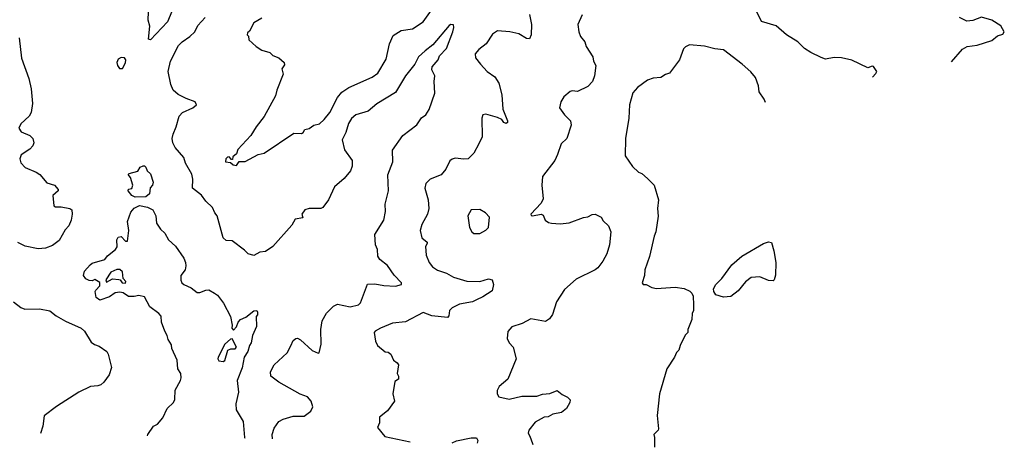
# Model space of a CAD drawing. Extents: x 1678431 to 1860718, y 384618 to 522882.
# Tile 344 of 473: x 1788279 to 1795031, y 384618 to 387549. Entities that reach past the tile are written whole.
import ezdxf

# ---------------------------------------------------------------- set-up
doc = ezdxf.new("R2010")
doc.units = 0

msp = doc.modelspace()

# ---------------------------------------------------------------- linework, layer by layer
at = {"layer": '0CON10XD'}
for points in [[(1789322.1, 387605), (1789292.7, 387535), (1789175, 387410), (1789162.5, 387415), (1789172, 387505), (1789160.8, 387545), (1789162.3, 387602.3)], [(1789940.5, 387559.5), (1789885, 387527.5), (1789855, 387470), (1789841.7, 387458.3), (1789840, 387445), (1789847, 387437), (1789850.7, 387410.7), (1789900, 387365), (1789940.5, 387340.5), (1789993.6, 387323.6), (1790013.9, 387303.9), (1790055, 387286.7), (1790092.5, 387255), (1790095, 387240), (1790077, 387213), (1790086, 387175), (1790041.2, 387065), (1790032.7, 387027.3), (1789956.2, 386885), (1789900, 386815), (1789863.9, 386756.1), (1789775, 386660), (1789765, 386630), (1789741.7, 386608.3), (1789738.3, 386591.7), (1789731.7, 386591.7), (1789715, 386610), (1789705, 386607.5), (1789692.5, 386595), (1789690, 386575), (1789725, 386570), (1789743.3, 386553.3), (1789765, 386550), (1789783, 386577), (1789825, 386577.5), (1789914.1, 386625.9), (1789955, 386633.3), (1790158.8, 386771.2), (1790210.5, 386769.5), (1790222.5, 386775), (1790235, 386796.7), (1790265, 386803.3), (1790295, 386825.8), (1790335, 386835.8), (1790368, 386865), (1790406.1, 386913.9), (1790457.3, 387015), (1790487.1, 387052.9), (1790535, 387084.5), (1790695.9, 387154.1), (1790735, 387182.9), (1790791.2, 387278.8), (1790815.4, 387384.6), (1790840.4, 387439.6), (1790894.3, 387475.7), (1790973.7, 387486.3), (1791045, 387533.6), (1791102.1, 387615)], [(1794128.2, 387154.4), (1794150.3, 387179.7), (1794156.5, 387195), (1794135, 387227.1), (1794125, 387230), (1794095, 387220), (1793985, 387272), (1793915, 387288), (1793865, 387288.8), (1793805, 387278.8), (1793775, 387290), (1793705, 387323.3), (1793661.7, 387351.7), (1793615, 387396.7), (1793537.5, 387445), (1793466.1, 387506.1), (1793365, 387537.5), (1793335, 387603.3)], [(1790013.5, 384677.2), (1790011.3, 384705), (1790025, 384749.2), (1790055.3, 384794.7), (1790085, 384811.8), (1790155, 384830.9), (1790228.9, 384831.1), (1790275, 384866.2), (1790290, 384895), (1790278.8, 384935), (1790253, 384963), (1790203.2, 384983.2), (1790055.6, 385065.6), (1790002, 385105), (1789999.4, 385135), (1790025, 385184), (1790114.3, 385265.7), (1790137.3, 385312.7), (1790155, 385351.2), (1790173.3, 385365), (1790185, 385365.6), (1790205, 385355.7), (1790285, 385281.9), (1790325, 385263.3), (1790333.3, 385266.7), (1790345.5, 385325.5), (1790344.4, 385425), (1790354.3, 385485), (1790382.4, 385537.6), (1790430, 385585), (1790458.3, 385598.3), (1790545, 385581.9), (1790603.3, 385595), (1790615, 385607.5), (1790665, 385735.8), (1790715, 385738.9), (1790775, 385727.5), (1790855, 385722.9), (1790897.5, 385735), (1790896.2, 385745), (1790847.2, 385797.2), (1790800.8, 385865), (1790749.2, 385905), (1790735, 385927.5), (1790732.2, 385975), (1790720, 386005), (1790714.4, 386075.6), (1790776.5, 386175), (1790788.2, 386235), (1790784.6, 386285.4), (1790809.1, 386375), (1790804.5, 386485), (1790838.5, 386575), (1790835.6, 386655), (1790905.8, 386755), (1791002.6, 386827.4), (1791035, 386876), (1791065, 386898), (1791086.7, 386933.3), (1791126.7, 387045), (1791122, 387125), (1791125.8, 387165), (1791104.3, 387204.3), (1791107.1, 387225), (1791148.8, 387275), (1791157.7, 387302.3), (1791205, 387352), (1791250, 387465), (1791256.4, 387496.4), (1791253.3, 387513.3), (1791236, 387516), (1791225, 387510), (1791112.3, 387377.7), (1791060, 387335), (1791014.5, 387295), (1790988.5, 387245), (1790924.5, 387165), (1790855, 387051.1), (1790727.9, 386972.1), (1790668.1, 386921.9), (1790585, 386896.7), (1790555, 386870.8), (1790533.2, 386836.8), (1790514.7, 386775), (1790490.4, 386725), (1790506.9, 386656.9), (1790559.1, 386585), (1790559.6, 386545), (1790547.5, 386512.5), (1790505, 386460), (1790437, 386403), (1790397.5, 386315), (1790358.3, 386261.7), (1790345, 386254.6), (1790265, 386254.5), (1790233.6, 386246.4), (1790213.9, 386216.1), (1790220, 386190), (1790167.9, 386182.1), (1790145, 386141.2), (1790015, 385993.8), (1789965, 385961.2), (1789925, 385956.2), (1789885, 385932), (1789845, 385944), (1789820.3, 385970.3), (1789735, 386033.8), (1789695, 386036.7), (1789675, 386053.3), (1789632.5, 386205), (1789616.2, 386225), (1789600.8, 386260.8), (1789555, 386305.8), (1789525, 386345.3), (1789463.3, 386395), (1789466.9, 386455), (1789460.3, 386490.3), (1789415.8, 386565), (1789405, 386603.8), (1789345, 386672.5), (1789329.5, 386705), (1789325.5, 386735), (1789330.4, 386765), (1789351.5, 386815), (1789371.9, 386888.1), (1789395, 386912.5), (1789466.2, 386945), (1789491.2, 386965), (1789483.3, 386985), (1789420.3, 387009.7), (1789365, 387036.5), (1789332.5, 387065), (1789314.5, 387105), (1789297.5, 387195), (1789312.9, 387265), (1789368.8, 387371.2), (1789392.4, 387397.6), (1789445, 387432.7), (1789479.4, 387465), (1789501, 387509), (1789550.8, 387565)], [(1791775.6, 387585), (1791788, 387515), (1791786, 387445), (1791775, 387417.5), (1791755, 387421.2), (1791701.7, 387451.7), (1791640, 387465), (1791555, 387472.9), (1791520.3, 387449.7), (1791477, 387383), (1791427.5, 387345), (1791402.5, 387315), (1791405, 387287.5), (1791438, 387245), (1791485, 387192.9), (1791536.6, 387156.6), (1791564.3, 387115), (1791585.8, 387035), (1791592, 386935), (1791624.2, 386855), (1791623.8, 386845), (1791615, 386838), (1791600, 386845), (1791585, 386863.8), (1791555, 386878), (1791475, 386902), (1791455, 386896.7), (1791448.8, 386875), (1791450, 386745), (1791427.5, 386697.5), (1791393.3, 386635), (1791354.1, 386595.9), (1791325, 386592), (1791265, 386599.2), (1791245, 386593.8), (1791229.5, 386580.5), (1791202, 386525), (1791168.8, 386485), (1791094.5, 386455.5), (1791064.5, 386425.5), (1791057.5, 386395), (1791080, 386315), (1791084.1, 386254.1), (1791075.8, 386215), (1791035.8, 386145), (1791025.8, 386105), (1791035.7, 386055), (1791073.3, 386025), (1791074.3, 386015), (1791060.8, 385995), (1791067.5, 385935), (1791087.5, 385885), (1791110, 385855), (1791145, 385833.3), (1791205, 385812.5), (1791253.8, 385785), (1791345, 385756.5), (1791435, 385755.6), (1791495, 385773.8), (1791520, 385765), (1791528.8, 385735), (1791518.3, 385691.7), (1791455, 385648.9), (1791411.8, 385628.2), (1791385, 385615.5), (1791295, 385598.2), (1791243.8, 385575), (1791225.8, 385555), (1791221.2, 385518.8), (1791212.5, 385507.5), (1791105, 385518.2), (1791045, 385542), (1790925, 385478.6), (1790835, 385469.2), (1790753.3, 385435), (1790716.7, 385415), (1790710, 385405), (1790718.8, 385345), (1790732.5, 385315), (1790785, 385273.3), (1790805, 385270), (1790825, 385256.2), (1790842.5, 385215), (1790868, 385198), (1790876.4, 385183.6), (1790867.5, 385125), (1790876.4, 385106.4), (1790876.7, 385085), (1790851.2, 385068.8), (1790836.7, 384985), (1790848.8, 384935), (1790801.7, 384868.3), (1790746.7, 384825), (1790747.5, 384785), (1790733, 384753), (1790782.3, 384692.3), (1790957, 384655.9)], [(1792136.8, 387583.2), (1792106.2, 387515), (1792112.5, 387465), (1792125, 387433.3), (1792155, 387397.5), (1792163.3, 387365), (1792210, 387295), (1792213.8, 387265), (1792230, 387235), (1792221.2, 387165), (1792206.2, 387125), (1792175, 387091.2), (1792105, 387056.9), (1792068, 387062), (1792053, 387057), (1792010.5, 387019.5), (1791990, 386985), (1791981.2, 386945), (1792015, 386896.7), (1792056.7, 386855), (1792060, 386825), (1792030, 386735), (1791991.7, 386698.3), (1791966.2, 386625), (1791948.8, 386585), (1791863.3, 386475), (1791860, 386415), (1791868.3, 386321.7), (1791855, 386291.2), (1791783.3, 386215), (1791787, 386207), (1791795, 386204), (1791856.1, 386216.1), (1791868.3, 386208.3), (1791882.5, 386175), (1791905, 386160), (1791925, 386153.3), (1791985, 386150.8), (1792046.1, 386156.1), (1792145, 386192.5), (1792175, 386197.5), (1792205, 386214.3), (1792225.9, 386215.9), (1792266.7, 386195), (1792280, 386170), (1792315.8, 386135.8), (1792332, 386095), (1792324.2, 386005), (1792305.5, 385944.5), (1792278, 385895), (1792242.7, 385847.3), (1792225.8, 385834.2), (1792095, 385771.2), (1792015, 385698.8), (1791959.4, 385615), (1791931.7, 385528.3), (1791911.7, 385498.3), (1791885, 385481.4), (1791785, 385498.6), (1791725, 385465.8), (1791655, 385443.8), (1791627, 385413), (1791622.5, 385365), (1791636.7, 385335), (1791664, 385305), (1791682.9, 385225), (1791625.6, 385084.4), (1791567.5, 385035), (1791553, 385007), (1791553.3, 384985), (1791564.1, 384964.1), (1791635, 384948), (1791722.1, 384967.9), (1791825, 384969.4), (1791865, 384981.9), (1791915, 384987.5), (1791965, 385006.7), (1791999.3, 384979.3), (1792035, 384962.5), (1792053, 384943), (1792051.2, 384925), (1792028.8, 384885), (1791995, 384855.8), (1791934.3, 384845.7), (1791902.3, 384827.7), (1791875, 384824), (1791815, 384790), (1791770, 384735), (1791766.7, 384715), (1791777.5, 384695), (1791796.7, 384645), (1791798.2, 384637)], [(1794670, 387261), (1794745, 387348), (1794775.8, 387364.2), (1794845, 387374.5), (1794945, 387405.5), (1794985, 387437.5), (1795020.8, 387449.2), (1795031.2, 387465), (1795006.9, 387506.9), (1794945.9, 387545.9), (1794875, 387566), (1794815, 387543.8), (1794775, 387540), (1794723.9, 387563.9)], [(1788274.7, 387425), (1788291.2, 387285), (1788342, 387145), (1788358.2, 387075), (1788366.9, 386975), (1788357.3, 386912.7), (1788343.1, 386886.9), (1788286, 386835), (1788273.8, 386805), (1788289.5, 386779.5), (1788348.8, 386755), (1788368.8, 386735), (1788375.8, 386705), (1788368, 386685), (1788347.6, 386662.4), (1788287.9, 386622.1), (1788280.6, 386595), (1788286.8, 386566.8), (1788316, 386535), (1788391.2, 386505), (1788417.9, 386487.9), (1788465, 386430), (1788518, 386415), (1788543.3, 386385), (1788543.8, 386375), (1788506.7, 386345), (1788513.8, 386273.8), (1788525, 386266.7), (1788563.5, 386266.5), (1788622, 386255), (1788635.5, 386245), (1788638.2, 386215), (1788631.5, 386175), (1788615, 386136), (1788591.2, 386108.8), (1788549.4, 386035), (1788505, 386001.5), (1788455, 385983.5), (1788405, 385978.2), (1788317.4, 385997.4), (1788265, 386022.5)], [(1793393.1, 386982.1), (1793384.2, 387004.2), (1793351.1, 387055), (1793344.4, 387095.6), (1793325, 387152), (1793292.1, 387192.1), (1793234, 387245), (1793105, 387342.5), (1793045, 387349.2), (1792975, 387368.6), (1792873.1, 387376.9), (1792845, 387364), (1792831.1, 387348.9), (1792803.1, 387275), (1792735, 387182), (1792707, 387173), (1792675, 387152.9), (1792622.8, 387147.2), (1792584, 387135), (1792515, 387084.2), (1792482.6, 387047.4), (1792460.6, 386965), (1792455.7, 386875), (1792432.5, 386735), (1792432, 386615), (1792482.2, 386542.2), (1792522, 386505), (1792545, 386494), (1792585, 386460), (1792629.2, 386415), (1792659.2, 386315), (1792654, 386255), (1792657.1, 386202.9), (1792642.5, 386095), (1792630, 386065), (1792598, 385925), (1792566.2, 385835), (1792563.3, 385795), (1792547.5, 385745), (1792555, 385733.3), (1792575, 385733.3), (1792615, 385712.5), (1792646.4, 385706.4), (1792775, 385716.2), (1792835, 385707.5), (1792875, 385687.5), (1792887.5, 385675), (1792897.5, 385655), (1792900, 385595), (1792900, 385555), (1792890, 385535), (1792887.5, 385495), (1792860, 385425), (1792860, 385405), (1792843, 385387), (1792807.5, 385315), (1792800, 385285), (1792783, 385267), (1792770, 385235), (1792717.5, 385155), (1792666.7, 384985), (1792650, 384835), (1792660, 384745), (1792657.5, 384735), (1792627.5, 384705), (1792632.5, 384685), (1792631.3, 384618.2)], [(1788985, 387214.2), (1789005, 387253.3), (1789007.5, 387275), (1788996.9, 387286.9), (1788975, 387289.2), (1788955, 387278), (1788945.7, 387255), (1788950, 387235), (1788964, 387215), (1788985, 387214.2)], [(1789071.9, 386331.9), (1789048.8, 386345), (1789022.5, 386375), (1789025, 386387.5), (1789047.5, 386392.5), (1789054.4, 386415), (1789038.1, 386468.1), (1789023, 386487), (1789030, 386495), (1789088.3, 386511.7), (1789105, 386537.5), (1789125, 386547.5), (1789135, 386547.5), (1789145, 386537.5), (1789153.8, 386513.8), (1789175, 386492.5), (1789193.3, 386435), (1789190, 386415), (1789174, 386396), (1789170, 386355), (1789145, 386333.8), (1789071.9, 386331.9)], [(1789154.3, 384696.5), (1789157.5, 384705), (1789197, 384763), (1789223.9, 384776.1), (1789260.5, 384819.5), (1789290.8, 384885), (1789333.3, 384925), (1789343.3, 384945), (1789345, 385010), (1789381.2, 385075), (1789385.7, 385095), (1789383.9, 385123.9), (1789363.8, 385155), (1789358, 385215), (1789323.3, 385295), (1789319.5, 385319.5), (1789296, 385356), (1789289.2, 385385), (1789273.2, 385413.2), (1789251.4, 385475), (1789248, 385518), (1789234.2, 385535), (1789170.4, 385580.4), (1789135, 385650), (1789095, 385659.2), (1789065, 385650.8), (1789025, 385650.8), (1788987.9, 385677.9), (1788965, 385682), (1788934.2, 385675.8), (1788895, 385649.2), (1788827.5, 385627.5), (1788802.5, 385645), (1788797.5, 385685), (1788800, 385695), (1788827.5, 385725), (1788828.3, 385748.3), (1788795, 385767.5), (1788775, 385760), (1788755, 385762.5), (1788732.7, 385772.7), (1788716.2, 385795), (1788724.4, 385825.6), (1788762, 385868), (1788775, 385880), (1788862.5, 385905), (1788880.3, 385929.7), (1788936.2, 385975), (1788946.8, 385993.2), (1788945, 386040), (1788955, 386058.8), (1788975, 386063.3), (1789005, 386030), (1789018.3, 386031.7), (1789028.1, 386105), (1789018, 386165), (1789040.7, 386229.3), (1789062.8, 386257.2), (1789101.2, 386275), (1789156.2, 386265), (1789192, 386245), (1789212.5, 386205), (1789216.2, 386155), (1789244, 386114), (1789275, 386086.2), (1789299.7, 386039.7), (1789347.4, 385997.4), (1789405.4, 385915.4), (1789417.1, 385885), (1789418.7, 385861.3), (1789413.1, 385835), (1789384.4, 385795), (1789384.3, 385764.3), (1789391.2, 385745), (1789403.6, 385733.6), (1789455, 385712), (1789495, 385680), (1789515, 385679.2), (1789555, 385695.8), (1789575, 385697.5), (1789615, 385675.7), (1789635, 385660.8), (1789677.2, 385607.2), (1789725.5, 385515.5), (1789736.2, 385455), (1789733.9, 385433.9), (1789745, 385420), (1789766.1, 385443.9), (1789776.2, 385475), (1789793.8, 385495), (1789829.2, 385510.8), (1789885, 385553.3), (1789905, 385556.7), (1789910, 385545), (1789910, 385525), (1789900, 385515), (1789902.5, 385445), (1789875.5, 385384.5), (1789865.6, 385335), (1789854, 385315), (1789844, 385275), (1789819.2, 385235), (1789805, 385163.3), (1789770, 385075), (1789778.9, 384995), (1789760, 384915), (1789764.3, 384875), (1789812, 384795), (1789820.4, 384685), (1789821.8, 384681.5)], [(1791392.9, 386082.9), (1791435, 386084), (1791475, 386106.2), (1791493.8, 386125), (1791500, 386195), (1791472.5, 386225), (1791435, 386248.8), (1791375, 386246.7), (1791353.3, 386205), (1791363.8, 386125), (1791378.8, 386095), (1791392.9, 386082.9)], [(1793105, 385647.5), (1793053.6, 385663.6), (1793040, 385685), (1793037.5, 385705), (1793052.5, 385735), (1793093.9, 385776.1), (1793162.3, 385867.7), (1793231.7, 385928.3), (1793380, 386015), (1793415, 386027.5), (1793435, 386022.5), (1793451.2, 385965), (1793463.3, 385885), (1793462, 385798), (1793453, 385767), (1793445, 385760), (1793415, 385762.5), (1793355, 385787.5), (1793295, 385782.5), (1793257, 385753), (1793205, 385690), (1793155, 385652.5), (1793105, 385647.5)], [(1789005, 385742.5), (1789006, 385755), (1788987.5, 385775), (1788985, 385820), (1788965, 385837.5), (1788945, 385837.5), (1788905, 385818.8), (1788870, 385765), (1788875, 385750), (1788915, 385773.8), (1788958.8, 385768.8), (1788967, 385767), (1788982.5, 385745), (1789005, 385742.5)], [(1788235.8, 385615.8), (1788286, 385576), (1788315, 385564.4), (1788415, 385567.7), (1788485, 385552.9), (1788528.5, 385518.5), (1788592.3, 385482.3), (1788700.8, 385435), (1788722.2, 385415), (1788768.9, 385338.9), (1788792.8, 385322.8), (1788825, 385311.9), (1788875.7, 385275), (1788886.3, 385256.3), (1788908.1, 385165), (1788892, 385115), (1788855, 385063.8), (1788835, 385046.7), (1788815, 385038.8), (1788765, 385036), (1788685, 384996.9), (1788532.4, 384897.6), (1788446.7, 384833.3), (1788437.1, 384762.9), (1788421.7, 384713)], [(1789673.6, 385206.4), (1789685, 385213.8), (1789706.4, 385283.6), (1789727.5, 385292.5), (1789756.7, 385293.3), (1789766, 385305), (1789735, 385362.5), (1789725, 385360), (1789686.7, 385325), (1789640, 385235), (1789636.7, 385225), (1789645, 385211.2), (1789673.6, 385206.4)], [(1791244.5, 384649.4), (1791275, 384662.5), (1791375, 384684), (1791412.3, 384682.3), (1791420, 384665), (1791417.3, 384645.5)]]:
    msp.add_lwpolyline(points, dxfattribs=at)

doc.saveas('drawing.dxf')
